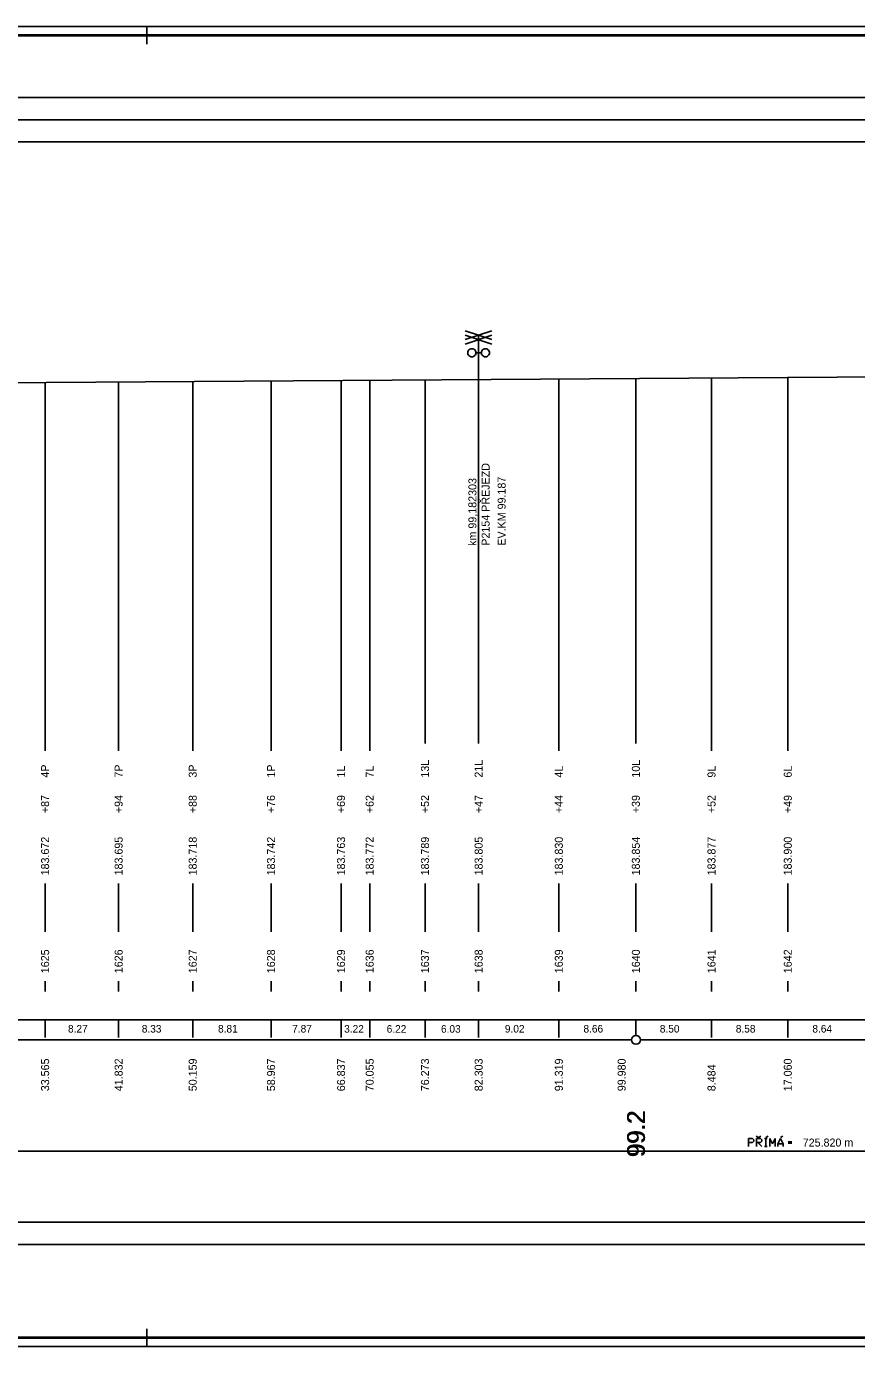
# Model space of a CAD drawing. Extents: x 0 to 10087, y -805 to 297.
# Drawn here: x 5642.9 to 5829.6, y 0 to 297 of the extents above; entities that cross this region are included whole.
import ezdxf

# ---------------------------------------------------------------- set-up
doc = ezdxf.new("R2010")
doc.units = 0
for name, color, linetype in [('CARKY_HODNOT', 7, 'Continuous'), ('KRIV1_CARA', 7, 'Continuous'), ('KRIV1_TEXT', 7, 'Continuous'), ('NIVELETA_CARA', 7, 'Continuous'), ('OBJEKTY_TEXT', 7, 'Continuous'), ('OBJEKTY_TVAR', 7, 'Continuous'), ('RAM', 7, 'Continuous'), ('REZERVA', 7, 'Continuous'), ('STAN_CARA', 7, 'Continuous'), ('STAN_PAS', 7, 'Continuous'), ('STAN_TEXT', 7, 'Continuous'), ('TEXT', 7, 'Continuous'), ('TXT_C_BODU', 7, 'Continuous')]:
    doc.layers.add(name, color=color, linetype=linetype)

msp = doc.modelspace()

# ---------------------------------------------------------------- linework, layer by layer
at = {"layer": 'CARKY_HODNOT'}
for p, q in [((5647.13, 138.35), (5647.13, 216.86)), ((5663.66, 138.35), (5663.66, 216.97)), ((5680.32, 138.35), (5680.32, 217.09)), ((5697.93, 138.35), (5697.93, 217.21)), ((5713.67, 138.35), (5713.67, 217.32)), ((5720.11, 138.35), (5720.11, 217.36)), ((5732.55, 138.35), (5732.55, 217.44)), ((5744.61, 138.35), (5744.61, 217.53)), ((5762.64, 138.35), (5762.64, 217.65)), ((5779.96, 138.35), (5779.96, 217.77)), ((5796.97, 138.35), (5796.97, 217.89)), ((5814.12, 138.35), (5814.12, 218)), ((5647.13, 134), (5647.13, 138.35)), ((5663.66, 134), (5663.66, 138.35)), ((5680.32, 134), (5680.32, 138.35)), ((5697.93, 134), (5697.93, 138.35)), ((5713.67, 134), (5713.67, 138.35)), ((5720.11, 134), (5720.11, 138.35)), ((5732.55, 135.65), (5732.55, 138.35)), ((5744.61, 135.65), (5744.61, 138.35)), ((5762.64, 134), (5762.64, 138.35)), ((5779.96, 135.65), (5779.96, 138.35)), ((5796.97, 134), (5796.97, 138.35)), ((5814.12, 134), (5814.12, 138.35)), ((5647.13, 93.3), (5647.13, 104.2)), ((5663.66, 93.3), (5663.66, 104.2)), ((5680.32, 93.3), (5680.32, 104.2)), ((5697.93, 93.3), (5697.93, 104.2)), ((5713.67, 93.3), (5713.67, 104.2)), ((5720.11, 93.3), (5720.11, 104.2)), ((5732.55, 93.3), (5732.55, 104.2)), ((5744.61, 93.3), (5744.61, 104.2)), ((5762.64, 93.3), (5762.64, 104.2)), ((5779.96, 93.3), (5779.96, 104.2)), ((5796.97, 93.3), (5796.97, 104.2)), ((5814.12, 93.3), (5814.12, 104.2)), ((5647.13, 79.9), (5647.13, 82.2)), ((5663.66, 79.9), (5663.66, 82.2)), ((5680.32, 79.9), (5680.32, 82.2)), ((5697.93, 79.9), (5697.93, 82.2)), ((5713.67, 79.9), (5713.67, 82.2)), ((5720.11, 79.9), (5720.11, 82.2)), ((5732.55, 79.9), (5732.55, 82.2)), ((5744.61, 79.9), (5744.61, 82.2)), ((5762.64, 79.9), (5762.64, 82.2)), ((5779.96, 79.9), (5779.96, 82.2)), ((5796.97, 79.9), (5796.97, 82.2)), ((5814.12, 79.9), (5814.12, 82.2))]:
    msp.add_line(p, q, dxfattribs=at)
at = {"layer": 'KRIV1_CARA'}
msp.add_line((5093.47, 44), (6545.11, 44), dxfattribs=at)
at = {"layer": 'KRIV1_TEXT'}
for p, q in [((5805.26, 45), (5805.26, 46.8)), ((5805.26, 46.8), (5806.18, 46.8)), ((5806.17, 45.9), (5805.26, 45.9)), ((5806.48, 46.2), (5806.17, 45.9)), ((5806.18, 46.8), (5806.48, 46.49)), ((5806.48, 46.49), (5806.48, 46.2)), ((5807.55, 47.03), (5807.04, 47.37)), ((5807.06, 45), (5807.06, 46.8)), ((5807.06, 46.8), (5807.97, 46.8)), ((5807.97, 45.9), (5807.06, 45.9)), ((5807.36, 45.9), (5808.27, 45)), ((5807.55, 47.03), (5808.06, 47.37)), ((5807.97, 46.8), (5808.27, 46.51)), ((5808.27, 46.2), (5807.97, 45.9)), ((5808.27, 46.51), (5808.27, 46.2)), ((5808.9, 46.79), (5809.47, 46.79)), ((5808.9, 45), (5809.47, 45)), ((5809.18, 47.03), (5809.69, 47.37)), ((5809.19, 45), (5809.19, 46.79)), ((5810.08, 45), (5810.08, 46.79)), ((5810.08, 46.79), (5810.69, 45.6)), ((5810.69, 45.6), (5811.27, 46.79)), ((5811.27, 46.79), (5811.27, 45)), ((5812.48, 46.81), (5811.87, 45.6)), ((5811.87, 45), (5811.87, 45.6)), ((5811.87, 45.6), (5813.07, 45.6)), ((5813.07, 45.6), (5812.48, 46.81)), ((5812.5, 47.03), (5813.01, 47.37)), ((5813.07, 45.6), (5813.07, 45)), ((5814.19, 46.07), (5815, 46.07)), ((5814.19, 45.75), (5815, 45.75))]:
    msp.add_line(p, q, dxfattribs=at)
at = {"layer": 'NIVELETA_CARA'}
for p, q in [((300, 281), (8321.33, 281)), ((300, 276), (8321.33, 276)), ((300, 271), (8321.33, 271)), ((5576.72, 216.38), (6267.07, 221.1)), ((500, 28), (8321.33, 28)), ((500, 23), (8321.33, 23))]:
    msp.add_line(p, q, dxfattribs=at)
at = {"layer": 'OBJEKTY_TVAR'}
for p, q in [((5741.61, 226.53), (5747.61, 228.53)), ((5741.61, 228.53), (5747.61, 226.53)), ((5741.61, 225.53), (5747.61, 227.53)), ((5741.61, 227.53), (5747.61, 225.53)), ((5744.61, 217.53), (5744.61, 227.53)), ((5742.2, 223.81), (5742.17, 223.57)), ((5742.17, 223.57), (5742.2, 223.34)), ((5742.29, 224.03), (5742.2, 223.81)), ((5742.2, 223.34), (5742.29, 223.12)), ((5742.44, 224.22), (5742.29, 224.03)), ((5742.29, 223.12), (5742.44, 222.93)), ((5742.63, 224.36), (5742.44, 224.22)), ((5742.44, 222.93), (5742.63, 222.78)), ((5742.85, 224.45), (5742.63, 224.36)), ((5742.63, 222.78), (5742.85, 222.69)), ((5743.08, 224.49), (5742.85, 224.45)), ((5743.32, 224.45), (5743.08, 224.49)), ((5743.54, 224.36), (5743.32, 224.45)), ((5743.32, 222.69), (5743.54, 222.78)), ((5743.73, 224.22), (5743.54, 224.36)), ((5743.54, 222.78), (5743.73, 222.93)), ((5743.87, 224.03), (5743.73, 224.22)), ((5743.73, 222.93), (5743.87, 223.12)), ((5743.96, 223.81), (5743.87, 224.03)), ((5743.87, 223.12), (5743.96, 223.34)), ((5743.99, 223.57), (5743.96, 223.81)), ((5743.96, 223.34), (5743.99, 223.57)), ((5745.23, 223.57), (5743.99, 223.57)), ((5745.23, 223.57), (5745.26, 223.81)), ((5745.26, 223.34), (5745.23, 223.57)), ((5745.26, 223.81), (5745.35, 224.03)), ((5745.35, 223.12), (5745.26, 223.34)), ((5745.35, 224.03), (5745.49, 224.22)), ((5745.49, 222.93), (5745.35, 223.12)), ((5745.49, 224.22), (5745.68, 224.36)), ((5745.68, 222.78), (5745.49, 222.93)), ((5745.68, 224.36), (5745.9, 224.45)), ((5745.9, 222.69), (5745.68, 222.78)), ((5745.9, 224.45), (5746.14, 224.49)), ((5746.14, 224.49), (5746.37, 224.45)), ((5746.37, 224.45), (5746.59, 224.36)), ((5746.59, 222.78), (5746.37, 222.69)), ((5746.59, 224.36), (5746.78, 224.22)), ((5746.78, 222.93), (5746.59, 222.78)), ((5746.78, 224.22), (5746.93, 224.03)), ((5746.93, 223.12), (5746.78, 222.93)), ((5746.93, 224.03), (5747.02, 223.81)), ((5747.02, 223.34), (5746.93, 223.12)), ((5747.02, 223.81), (5747.05, 223.57)), ((5747.05, 223.57), (5747.02, 223.34)), ((5742.85, 222.69), (5743.08, 222.66)), ((5743.08, 222.66), (5743.32, 222.69)), ((5746.14, 222.66), (5745.9, 222.69)), ((5746.37, 222.69), (5746.14, 222.66))]:
    msp.add_line(p, q, dxfattribs=at)
at = {"layer": 'RAM'}
for p, q in [((8636.33, 297), (0, 297)), ((5670, 293), (5670, 297)), ((8634.33, 295.1), (2, 295.1)), ((8634.33, 295), (2, 295)), ((8634.33, 294.9), (2, 294.9)), ((5670, 0), (5670, 4)), ((0, 0), (8636.33, 0)), ((2, 2.1), (8634.33, 2.1)), ((2, 2), (8634.33, 2)), ((2, 1.9), (8634.33, 1.9))]:
    msp.add_line(p, q, dxfattribs=at)
at = {"layer": 'REZERVA'}
msp.add_circle((5780, 69), 1, dxfattribs=at)
at = {"layer": 'STAN_CARA'}
for p, q in [((5581, 69), (5779, 69)), ((5781, 69), (5979, 69))]:
    msp.add_line(p, q, dxfattribs=at)
at = {"layer": 'STAN_PAS'}
for p, q in [((300, 73.5), (8321.33, 73.5)), ((5647.13, 69.5), (5647.13, 73.5)), ((5663.66, 69.5), (5663.66, 73.5)), ((5680.32, 69.5), (5680.32, 73.5)), ((5697.93, 69.5), (5697.93, 73.5)), ((5713.67, 69.5), (5713.67, 73.5)), ((5720.11, 69.5), (5720.11, 73.5)), ((5732.55, 69.5), (5732.55, 73.5)), ((5744.61, 69.5), (5744.61, 73.5)), ((5762.64, 69.5), (5762.64, 73.5)), ((5779.96, 70), (5779.96, 73.5)), ((5796.97, 69.5), (5796.97, 73.5)), ((5814.12, 69.5), (5814.12, 73.5))]:
    msp.add_line(p, q, dxfattribs=at)

# ---------------------------------------------------------------- texts
at = {"layer": 'KRIV1_TEXT'}
msp.add_text(' 725.820 m', height=1.8, dxfattribs=at).set_placement((5816.81, 45))
at = {"layer": 'OBJEKTY_TEXT'}
for s, p in [('P2154 PŘEJEZD', (5747.08, 180.18)), ('km 99,182303', (5744.11, 180.14)), ('EV.KM 99.187', (5750.68, 180.18))]:
    msp.add_text(s, height=1.8, rotation=90, dxfattribs=at).set_placement(p)
at = {"layer": 'STAN_TEXT'}
for s, p in [('8.27', (5652.28, 70.65)), ('8.33', (5668.87, 70.65)), ('8.81', (5686.01, 70.65)), ('7.87', (5702.69, 70.65)), ('3.22', (5714.37, 70.63)), ('6.22', (5723.93, 70.62)), ('6.03', (5736.14, 70.62)), ('9.02', (5750.51, 70.65)), ('8.66', (5768.18, 70.65)), ('8.50', (5785.35, 70.65)), ('8.58', (5802.43, 70.65)), ('8.64', (5819.65, 70.65))]:
    msp.add_text(s, height=1.7, dxfattribs=at).set_placement(p)
for s, height, p in [('33.565', 1.8, (5648.03, 57.45)), ('41.832', 1.8, (5664.56, 57.45)), ('50.159', 1.8, (5681.22, 57.45)), ('58.967', 1.8, (5698.83, 57.45)), ('66.837', 1.8, (5714.57, 57.45)), ('70.055', 1.8, (5721.01, 57.45)), ('76.273', 1.8, (5733.45, 57.45)), ('82.303', 1.8, (5745.51, 57.45)), ('91.319', 1.8, (5763.54, 57.45)), ('99.980', 1.8, (5777.67, 57.45)), ('8.484', 1.8, (5797.87, 57.45)), ('17.060', 1.8, (5815.02, 57.45)), ('    99.2', 4, (5782, 36.84)), ('    99.2', 4, (5782, 36.74)), ('    99.2', 4, (5782, 36.64))]:
    msp.add_text(s, height=height, rotation=90, dxfattribs=at).set_placement(p)
at = {"layer": 'TEXT'}
for s, p in [('4P', (5648.03, 128)), ('7P', (5664.56, 128)), ('3P', (5681.22, 128)), ('1P', (5698.83, 128)), ('13L', (5733.45, 128)), ('21L', (5745.51, 128)), ('10L', (5780.86, 128)), ('1L', (5714.57, 128)), ('7L', (5721.01, 128)), ('4L', (5763.54, 128)), ('9L', (5797.87, 128)), ('6L', (5815.02, 128)), ('+87', (5648.03, 120)), ('+94', (5664.56, 120)), ('+88', (5681.22, 120)), ('+76', (5698.83, 120)), ('+69', (5714.57, 120)), ('+62', (5721.01, 120)), ('+52', (5733.45, 120)), ('+47', (5745.51, 120)), ('+44', (5763.54, 120)), ('+39', (5780.86, 120)), ('+52', (5797.87, 120)), ('+49', (5815.02, 120)), ('183.672', (5648.03, 106)), ('183.695', (5664.56, 106)), ('183.718', (5681.22, 106)), ('183.742', (5698.83, 106)), ('183.763', (5714.57, 106)), ('183.772', (5721.01, 106)), ('183.789', (5733.45, 106)), ('183.805', (5745.51, 106)), ('183.830', (5763.54, 106)), ('183.854', (5780.86, 106)), ('183.877', (5797.87, 106)), ('183.900', (5815.02, 106))]:
    msp.add_text(s, height=1.8, rotation=90, dxfattribs=at).set_placement(p)
at = {"layer": 'TXT_C_BODU'}
for s, p in [('1625', (5648.03, 84)), ('1626', (5664.56, 84)), ('1627', (5681.22, 84)), ('1628', (5698.83, 84)), ('1629', (5714.57, 84)), ('1636', (5721.01, 84)), ('1637', (5733.45, 84)), ('1638', (5745.51, 84)), ('1639', (5763.54, 84)), ('1640', (5780.86, 84)), ('1641', (5797.87, 84)), ('1642', (5815.02, 84))]:
    msp.add_text(s, height=1.8, rotation=90, dxfattribs=at).set_placement(p)

doc.saveas('drawing.dxf')
